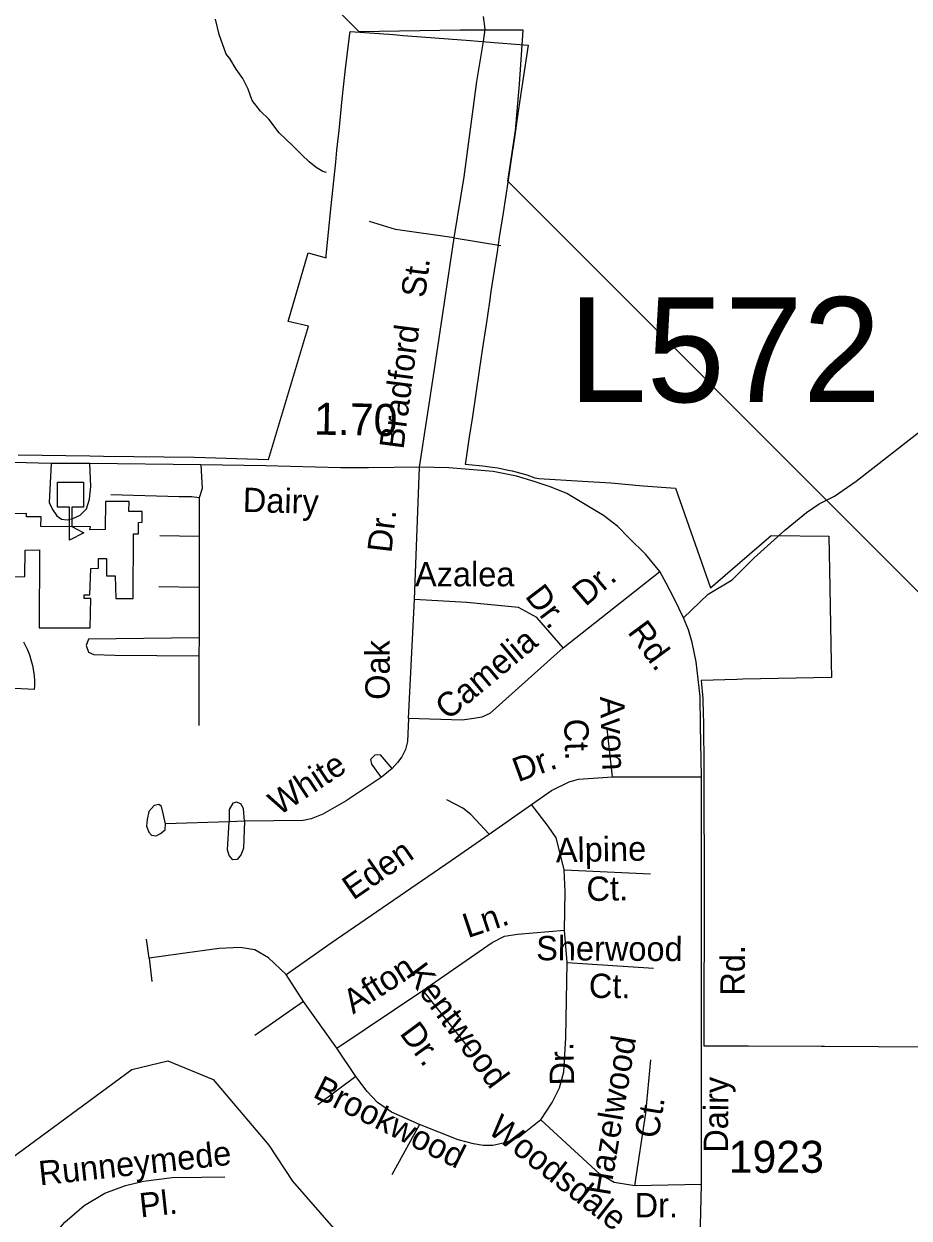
# Model space of a CAD drawing. Extents: x 2082433 to 2279600, y 546599 to 755198.
# Drawn here: x 2200999 to 2204457, y 645826 to 650494 of the extents above; entities that cross this region are included whole.
import ezdxf

# ---------------------------------------------------------------- set-up
doc = ezdxf.new("R2010")
doc.units = 0
for name, color, linetype in [('Exist Boundary Political City Limit New', 7, 'Continuous'), ('Exist Boundary Political Fire Districts', 7, 'Continuous'), ('Exist Cultural Educational Facility High CELL', 7, 'Continuous'), ('Exist Cultural Educational Facility High Footprint', 7, 'Continuous'), ('Exist Cultural Recreational Baseball or SoftBall Diamond CELL', 7, 'Continuous'), ('Exist Hydrographic Creek Single Shore', 7, 'Continuous'), ('Exist Hydrographic Misc Water Feature', 7, 'Continuous'), ('Exist Road Non-System Type 51', 7, 'Continuous'), ('Exist Road Non-System Type 51 Label', 7, 'Continuous'), ('Exist Road Primary Interstate Structure Cantilever Sign Number Label', 7, 'Continuous'), ('Exist Road Secondary Mileage Hundredths English Label', 7, 'Continuous'), ('Exist Road Secondary Type 51 Attributed', 7, 'Continuous'), ('Exist Road Secondary Type 51 Label', 7, 'Continuous'), ('Exist Road Secondary Type 51 Number Label', 7, 'Continuous'), ('Map Preparation Boundary City Limit Buffer Line', 7, 'Continuous')]:
    doc.layers.add(name, color=color, linetype=linetype)

msp = doc.modelspace()

# ---------------------------------------------------------------- linework, layer by layer
at = {"layer": 'Exist Boundary Political City Limit New'}
for points in [[(2200977.2, 648809.9), (2201256.5, 648805.6), (2201309.8, 648804.8), (2201664.8, 648800.2), (2201954.2, 648791.7), (2202110.8, 649312.9), (2202031.8, 649330.4), (2202109, 649599.7), (2202179.2, 649579.8), (2202180, 649588.8), (2202199.8, 649782.4), (2202217.2, 649953), (2202222, 650000), (2202230, 650076.8), (2202242.8, 650200.1), (2202249, 650259.7), (2202255.2, 650318.2), (2202271, 650445.9), (2202273.2, 650464.8), (2202443.2, 650451.8), (2202480, 650449), (2202517, 650446.1), (2202743.2, 650428.6), (2202803, 650424), (2202969.2, 650411.2), (2202946.8, 650264.9), (2202926.8, 650135.2), (2202919.5, 650076.8), (2202908.5, 650005.4), (2202907.8, 650000), (2202888.8, 649875.3), (2202870.5, 649756), (2202855.8, 649660.3), (2202847.2, 649603.6), (2202831.2, 649497.9), (2202823.5, 649447.9), (2202817.5, 649407.1), (2202804.2, 649318.4), (2202790.8, 649227.5), (2202777.5, 649139.1), (2202764, 649048.9), (2202750.8, 648959.2), (2202737.5, 648871.3), (2202723.8, 648779.2), (2202722.8, 648772.9), (2202777, 648768.2), (2202792, 648766.9), (2202828.8, 648761.5), (2202849.8, 648758.4), (2202891, 648749.7), (2202906.8, 648746.4)], [(2202906.8, 648746.4), (2202963, 648731), (2202995.2, 648720.1), (2203002, 648717.8), (2203009.8, 648717.2), (2203180.5, 648706), (2203291.2, 648699.6), (2203418, 648688.6), (2203543.8, 648678.8), (2203681, 648289.6), (2203796, 648388.8), (2203917.8, 648493.8), (2204143, 648491.3), (2204146.8, 648291.1), (2204152.2, 647996.6), (2204153.5, 647939.8), (2203806.8, 647932.2), (2203783.8, 647931.7), (2203644, 647927.8), (2203650.5, 647857.5), (2203652.8, 647793), (2203653.5, 647767.9), (2203654.8, 647576.7), (2203655.5, 647490.2), (2203656, 647163.1), (2203655.8, 646986.7), (2203655.8, 646974.8), (2203655.8, 646876.1), (2203655.2, 646776.1), (2203655.2, 646769), (2203655, 646532.4), (2203655, 646499.9), (2203830, 646499.1), (2204113.2, 646497.8), (2204125.8, 646497.8), (2204546, 646495.8)]]:
    msp.add_lwpolyline(points, dxfattribs=at)
at = {"layer": 'Exist Boundary Political Fire Districts'}
msp.add_lwpolyline([(2205994.2, 646769.8), (2202889.3, 649879.3), (2202919.4, 650076.8), (2202934.4, 650258.4), (2202948.8, 650469.4), (2202703.5, 650468.9), (2202308.2, 650462.7), (2200599.5, 652178.8), (2198364, 651606.3)], dxfattribs=at)
at = {"layer": 'Exist Cultural Educational Facility High CELL'}
msp.add_lwpolyline([(2201232.5, 648702.6), (2201232.5, 648604.6), (2201186.5, 648604.6), (2201186.5, 648529.6), (2201233.5, 648505.3), (2201176.9, 648476.1), (2201176.9, 648604.6), (2201130.8, 648604.6), (2201130.8, 648702.6)], close=True, dxfattribs=at)
at = {"layer": 'Exist Cultural Educational Facility High Footprint'}
msp.add_lwpolyline([(2200869, 648333), (2201002.2, 648334.3), (2201003.5, 648436.4), (2201059.5, 648437.7), (2201058.2, 648133.6), (2201257.4, 648133.6), (2201259.9, 648248.3), (2201235, 648248.3), (2201235, 648262), (2201256.2, 648262), (2201259.9, 648365.4), (2201291, 648366.7), (2201291, 648404), (2201322.2, 648404), (2201322.2, 648336.7), (2201355.8, 648336.7), (2201358.3, 648248.3), (2201425.5, 648248.3), (2201426.7, 648501.2), (2201446.7, 648501.2), (2201446.7, 648544.8), (2201461.6, 648546.1), (2201460.4, 648588.5), (2201409.3, 648588.5), (2201410.6, 648627.1), (2201317.2, 648627.1), (2201315.9, 648517.4), (2201256.2, 648516.2), (2201258.7, 648528.6), (2201065.7, 648529.9), (2201066.9, 648567.3), (2201009.7, 648567.3), (2201009.7, 648579.7), (2200953.7, 648578.5)], dxfattribs=at)
at = {"layer": 'Exist Cultural Recreational Baseball or SoftBall Diamond CELL'}
msp.add_lwpolyline([(2200997.8, 648079.1), (2201005.9, 648063.1), (2201012.8, 648047.4), (2201020.6, 648027.7), (2201027.7, 648004.3), (2201032.3, 647986.5), (2201036.4, 647963.4), (2201038.6, 647946.4), (2201039.9, 647928.1), (2201040.5, 647908), (2201039.8, 647892.1), (2200685.3, 647910.3)], dxfattribs=at)
at = {"layer": 'Exist Hydrographic Creek Single Shore'}
msp.add_lwpolyline([(2200525.9, 645693.9), (2200549.9, 645834.4), (2200782.8, 645938), (2201420.9, 646407.2), (2201561.8, 646440.4), (2201737.9, 646367.9), (2201955.9, 646110.9), (2202048.8, 645971.3), (2202207.9, 645787.6)], dxfattribs=at)
at = {"layer": 'Exist Hydrographic Misc Water Feature'}
msp.add_lwpolyline([(2202180.6, 649913.1), (2202166.9, 649917.2), (2202140.6, 649933), (2202112.8, 649954.7), (2202084.3, 649982.5), (2202048.2, 650018.3), (2201996.1, 650067.6), (2201955.7, 650121.5), (2201923.5, 650153.2), (2201891.1, 650195), (2201874.9, 650238.8), (2201854.4, 650280.8), (2201827.9, 650316.4), (2201804, 650358.2), (2201789.8, 650376.2), (2201761.7, 650452.2), (2201746.9, 650512)], dxfattribs=at)
at = {"layer": 'Exist Road Non-System Type 51'}
for p, q in [((2202680, 649657.2), (2202718.3, 649896.5)), ((2202680, 649657.2), (2202862.3, 649628.2)), ((2202524.7, 648244.5), (2202544.3, 648761.3)), ((2201683.1, 648641), (2201683.1, 648491)), ((2201683.1, 648491), (2201530.6, 648493.5)), ((2201683.1, 648491), (2201683.1, 648291.1)), ((2203105.7, 648055), (2203482.7, 648353.3)), ((2201683.1, 648291.1), (2201525.6, 648293.6)), ((2201683.1, 648291.1), (2201683.1, 648093.7)), ((2202501.9, 647778.5), (2202524.7, 648244.5)), ((2201683.1, 648093.7), (2201681.8, 648023.8)), ((2201681.8, 648023.8), (2201681.8, 647751.4)), ((2203298.3, 647551.6), (2203277.6, 647738.1)), ((2202437.7, 647583.7), (2202394.2, 647548.5)), ((2203298.3, 647551.6), (2203646.3, 647551.6)), ((2202816.7, 647326.9), (2202982.4, 647442.9)), ((2201800.7, 647375.6), (2201552.1, 647367.3)), ((2201860.8, 647377.6), (2201800.7, 647375.6)), ((2203108.8, 647188.1), (2203446.4, 647171.5)), ((2203121.2, 646825.6), (2203110.9, 646952)), ((2201489, 646842.2), (2201478.6, 646916.7)), ((2201489, 646842.2), (2201499.3, 646751)), ((2203121.2, 646825.6), (2203458.9, 646802.8)), ((2202091.7, 646672.3), (2202023.4, 646778)), ((2202221.2, 646491.1), (2202557.8, 646715.8)), ((2202557.8, 646715.8), (2202744.2, 646479.7)), ((2202091.7, 646672.3), (2201901.2, 646539.8)), ((2202221.2, 646491.1), (2202091.7, 646672.3)), ((2202295.8, 646379.2), (2202221.2, 646491.1)), ((2202295.8, 646379.2), (2202146.6, 646269.4)), ((2202544.3, 646192.8), (2202436.6, 645996)), ((2203645.3, 645957.7), (2203385.3, 645952.5))]:
    msp.add_line(p, q, dxfattribs=at)
for points in [[(2202718.3, 649896.5), (2202768.1, 650269.3), (2202793.9, 650425.7), (2202800.2, 650473.4), (2202793.9, 650523.1)], [(2202680, 649657.2), (2202450.1, 649690.4), (2202348.6, 649721.4)], [(2202544.3, 648761.3), (2202604.4, 649152.8), (2202680, 649657.2)], [(2203575.9, 648173.1), (2203672.2, 648265.2), (2203765.4, 648321.2), (2203850.4, 648406.1), (2203970.5, 648513.8), (2204055.4, 648584.2), (2204105.1, 648617.4), (2204165.2, 648648.4), (2204250.1, 648706.4), (2204522.5, 648918.8), (2204781.5, 649123.8), (2204893.3, 649212.9), (2204916.1, 649223.3), (2204945.1, 649225.3), (2204955.5, 649208.8), (2204936.8, 648931.2), (2204926.5, 648458.9), (2204913, 647929.7), (2204897.5, 647437.7), (2204892.3, 646976.8)], [(2201106, 648775.3), (2201098.3, 648623.5), (2201110.8, 648596), (2201128.3, 648571), (2201145.8, 648558.5), (2201168.3, 648556), (2201190.8, 648561), (2201218.3, 648573.5), (2201243.3, 648598.5), (2201255.8, 648636), (2201259.9, 648685.6), (2201257.1, 648775.3)], [(2201690.6, 648770.9), (2201695.5, 648678.4), (2201683.1, 648641)], [(2201683.1, 648641), (2201655.6, 648646), (2201605.6, 648646), (2201338.2, 648653.5)], [(2203105.7, 648055), (2203003.2, 648174.1), (2202930.7, 648213.4), (2202729.7, 648232.1), (2202524.7, 648244.5)], [(2201683.1, 648093.7), (2201252, 648088.7), (2201242, 648063.7), (2201252, 648038.8), (2201272, 648028.8), (2201354.5, 648026.3), (2201681.8, 648023.8)], [(2203105.7, 648055), (2202818.8, 647799.2), (2202787.7, 647784.7), (2202756.7, 647778.5), (2202711.1, 647772.2), (2202501.9, 647778.5)], [(2202501.9, 647778.5), (2202497.7, 647689.4), (2202489.5, 647658.3), (2202475, 647629.3), (2202458.4, 647606.5), (2202437.7, 647583.7)], [(2202437.7, 647583.7), (2202392.1, 647637.6), (2202369.3, 647635.5), (2202352.7, 647619), (2202356.9, 647600.3), (2202394.2, 647548.5)], [(2202394.2, 647548.5), (2202257.5, 647457.4), (2202166.3, 647405.6), (2202120.7, 647387), (2202089.7, 647380.7), (2201975.7, 647378.7), (2201860.8, 647377.6)], [(2202982.4, 647442.9), (2203060.1, 647497.8), (2203128.5, 647530.9), (2203165.8, 647541.3), (2203298.3, 647551.6)], [(2202816.7, 647326.9), (2202744.2, 647403.5), (2202713.2, 647428.4), (2202651, 647461.5)], [(2201860.8, 647377.6), (2201856.6, 647427.3), (2201846.3, 647446), (2201829.7, 647452.2), (2201815.2, 647448.1), (2201800.7, 647423.2), (2201800.7, 647375.6)], [(2203108.8, 647188.1), (2203092.2, 647256.5), (2203077.7, 647312.4), (2203046.7, 647358), (2202982.4, 647442.9)], [(2201860.8, 647377.6), (2201856.6, 647272), (2201848.3, 647247.1), (2201831.8, 647228.5), (2201815.2, 647226.4), (2201800.7, 647243), (2201794.5, 647265.8), (2201800.7, 647375.6)], [(2202023.4, 646778), (2202199.5, 646902.2), (2202668.6, 647224.4), (2202816.7, 647326.9)], [(2203110.9, 646952), (2203112.9, 647101.1), (2203108.8, 647188.1)], [(2202557.8, 646715.8), (2202828.1, 646903.3), (2202875.8, 646928.1), (2202927.6, 646936.4), (2203110.9, 646952)], [(2202023.4, 646778), (2201955, 646844.2), (2201901.2, 646875.3), (2201843.2, 646883.6), (2201762.4, 646879.5), (2201609.1, 646858.7), (2201489, 646842.2)], [(2203017.7, 646210.4), (2203062.2, 646277.7), (2203091.2, 646335.7), (2203107.8, 646397.9), (2203116.1, 646530.4), (2203121.2, 646825.6)], [(2203385.3, 645952.5), (2203428.8, 646236.3), (2203447.5, 646445.5)], [(2202544.3, 646192.8), (2202434.6, 646240.4), (2202380.7, 646277.7), (2202339.3, 646321.2), (2202295.8, 646379.2)], [(2203017.7, 646210.4), (2202933.8, 646143.1), (2202877.8, 646120.3), (2202830.2, 646109.9), (2202792.9, 646109.9), (2202755.6, 646116.1), (2202695.6, 646132.7), (2202544.3, 646192.8)], [(2203385.3, 645952.5), (2203304.5, 645964.9), (2203248.6, 645998.1), (2203017.7, 646210.4)], [(2201025.2, 645654.1), (2201158.7, 645810), (2201234.2, 645875.7), (2201315.3, 645923.2), (2201396.4, 645954), (2201466.3, 645970.8), (2201578.2, 645984.7), (2201694.2, 645986.1), (2201783.7, 645987.5)]]:
    msp.add_lwpolyline(points, dxfattribs=at)
msp.add_lwpolyline([(2201552.1, 647367.3), (2201542.8, 647407.7), (2201536.6, 647434.6), (2201526.2, 647442.9), (2201507.6, 647438.7), (2201486.9, 647416), (2201480.7, 647384.9), (2201478.6, 647358), (2201486.9, 647335.2), (2201497.2, 647322.7), (2201515.9, 647320.7), (2201532.5, 647329), (2201551.1, 647343.5)], close=True, dxfattribs=at)
at = {"layer": 'Exist Road Secondary Type 51 Attributed'}
msp.add_lwpolyline([(2203638, 645635.6), (2203645.3, 645957.7), (2203645.3, 646525.3), (2203646.3, 647551.6), (2203642.2, 647750.5), (2203640.1, 647864.4), (2203625.6, 648001.1), (2203609, 648075.7), (2203594.5, 648125.4), (2203575.9, 648173.1), (2203538.6, 648247.6), (2203507.5, 648307.7), (2203482.7, 648353.3), (2203428.8, 648419.6), (2203362.5, 648485.8), (2203319, 648529.3), (2203263.1, 648572.8), (2203120.2, 648657.8), (2203058.1, 648682.6), (2202991.8, 648705.4), (2202923.4, 648726.1), (2202832.3, 648744.1), (2202722.5, 648753.6), (2202658.3, 648759.3), (2202544.3, 648761.3), (2202345.7, 648758.4), (2202236, 648758.4), (2201942.6, 648766.3), (2201690.6, 648770.9), (2201257.1, 648775.3), (2201106, 648775.3), (2200958.9, 648779.4)], dxfattribs=at)
at = {"layer": 'Map Preparation Boundary City Limit Buffer Line'}
for points in [[(2200977.2, 648809.9), (2201256.5, 648805.6), (2201309.8, 648804.8), (2201664.8, 648800.2), (2201954.2, 648791.7), (2202110.8, 649312.9), (2202031.8, 649330.4), (2202109, 649599.7), (2202179.2, 649579.8), (2202180, 649588.8), (2202199.8, 649782.4), (2202217.2, 649953), (2202222, 650000), (2202230, 650076.8), (2202242.8, 650200.1), (2202249, 650259.7), (2202255.2, 650318.2), (2202271, 650445.9), (2202273.2, 650464.8), (2202443.2, 650451.8), (2202480, 650449), (2202517, 650446.1), (2202743.2, 650428.6), (2202803, 650424), (2202969.2, 650411.2), (2202946.8, 650264.9), (2202926.8, 650135.2), (2202919.5, 650076.8), (2202908.5, 650005.4), (2202907.8, 650000), (2202888.8, 649875.3), (2202870.5, 649756), (2202855.8, 649660.3), (2202847.2, 649603.6), (2202831.2, 649497.9), (2202823.5, 649447.9), (2202817.5, 649407.1), (2202804.2, 649318.4), (2202790.8, 649227.5), (2202777.5, 649139.1), (2202764, 649048.9), (2202750.8, 648959.2), (2202737.5, 648871.3), (2202723.8, 648779.2), (2202722.8, 648772.9), (2202777, 648768.2), (2202792, 648766.9), (2202828.8, 648761.5), (2202849.8, 648758.4), (2202891, 648749.7), (2202906.8, 648746.4)], [(2202906.8, 648746.4), (2202963, 648731), (2202995.2, 648720.1), (2203002, 648717.8), (2203009.8, 648717.2), (2203180.5, 648706), (2203291.2, 648699.6), (2203418, 648688.6), (2203543.8, 648678.8), (2203681, 648289.6), (2203796, 648388.8), (2203917.8, 648493.8), (2204143, 648491.3), (2204146.8, 648291.1), (2204152.2, 647996.6), (2204153.5, 647939.8), (2203806.8, 647932.2), (2203783.8, 647931.7), (2203644, 647927.8), (2203650.5, 647857.5), (2203652.8, 647793), (2203653.5, 647767.9), (2203654.8, 647576.7), (2203655.5, 647490.2), (2203656, 647163.1), (2203655.8, 646986.7), (2203655.8, 646974.8), (2203655.8, 646876.1), (2203655.2, 646776.1), (2203655.2, 646769), (2203655, 646532.4), (2203655, 646499.9), (2203830, 646499.1), (2204113.2, 646497.8), (2204125.8, 646497.8), (2204546, 646495.8)]]:
    msp.add_lwpolyline(points, dxfattribs=at)

# ---------------------------------------------------------------- texts
at = {"layer": 'Exist Road Non-System Type 51 Label'}
for s, rotation, p in [('St.', 82.5751, (2202565.9, 649420.7)), ('Bradford', 82.5751, (2202481.5, 648828.7)), ('Dr.', 83.2644, (2202434.5, 648423.8)), ('Azalea', 0.0676, (2202526.7, 648295.4)), ('Dr.', 40.5106, (2203192.3, 648213.9)), ('Dr.', 307.3966, (2202953.6, 648256.5)), ('Camelia', 39.8429, (2202655.5, 647769.3)), ('Oak', 89.8127, (2202427.6, 647852)), ('Avon', 271.8671, (2203249.7, 647864.3)), ('Ct.', 271.8671, (2203108.7, 647776.8)), ('Dr.', 19.9903, (2202929.2, 647529.4)), ('White', 33.3186, (2201995.2, 647397.2)), ('Alpine', 1.138, (2203077.5, 647216.8)), ('Eden', 34.7001, (2202285.4, 647066.7)), ('Ct.', 1.138, (2203197.3, 647065.3)), ('Ln.', 18.435, (2202733, 646920.3)), ('Sherwood', 359.6179, (2202999.9, 646834.4)), ('Afton', 32.5258, (2202284.9, 646621.7)), ('Kentwood', 306.5111, (2202488.1, 646779.3)), ('Ct.', 359.6179, (2203205.6, 646686.9)), ('Dr.', 306.5111, (2202464, 646547.9)), ('Hazelwood', 80.5819, (2203288.1, 645910.4)), ('Dr.', 91.333, (2203148.8, 646345.9)), ('Brookwood', 333.4309, (2202123.3, 646301.8)), ('Ct.', 80.5819, (2203476.6, 646134.1)), ('Woodsdale', 321.947, (2202806.3, 646163.2)), ('Runneymede', 6.1973, (2201061.8, 645953.8)), ('Pl.', 6.1973, (2201455.2, 645828.6))]:
    msp.add_text(s, height=95, rotation=rotation, dxfattribs=at).set_placement(p)
msp.add_text('Dr.', height=95, dxfattribs=at).set_placement((2203384.6, 645829.5))
at = {"layer": 'Exist Road Primary Interstate Structure Cantilever Sign Number Label'}
msp.add_text('L572', height=410.1, rotation=360, dxfattribs=at).set_placement((2203126.8, 649015.7))
at = {"layer": 'Exist Road Secondary Mileage Hundredths English Label'}
msp.add_text('1.70', height=125, rotation=358.9241, dxfattribs=at).set_placement((2202131.7, 648888.8))
at = {"layer": 'Exist Road Secondary Type 51 Label'}
for s, rotation, p in [('Dairy', 358.3925, (2201853.2, 648586.7)), ('Rd.', 306.4222, (2203354.2, 648116.5)), ('Rd.', 89.6996, (2203814.5, 646695.4)), ('Dairy', 89.6999, (2203749.2, 646081.6))]:
    msp.add_text(s, height=95, rotation=rotation, dxfattribs=at).set_placement(p)
at = {"layer": 'Exist Road Secondary Type 51 Number Label'}
msp.add_text('1923', height=125, dxfattribs=at).set_placement((2203752.1, 646003.4))

doc.saveas('drawing.dxf')
